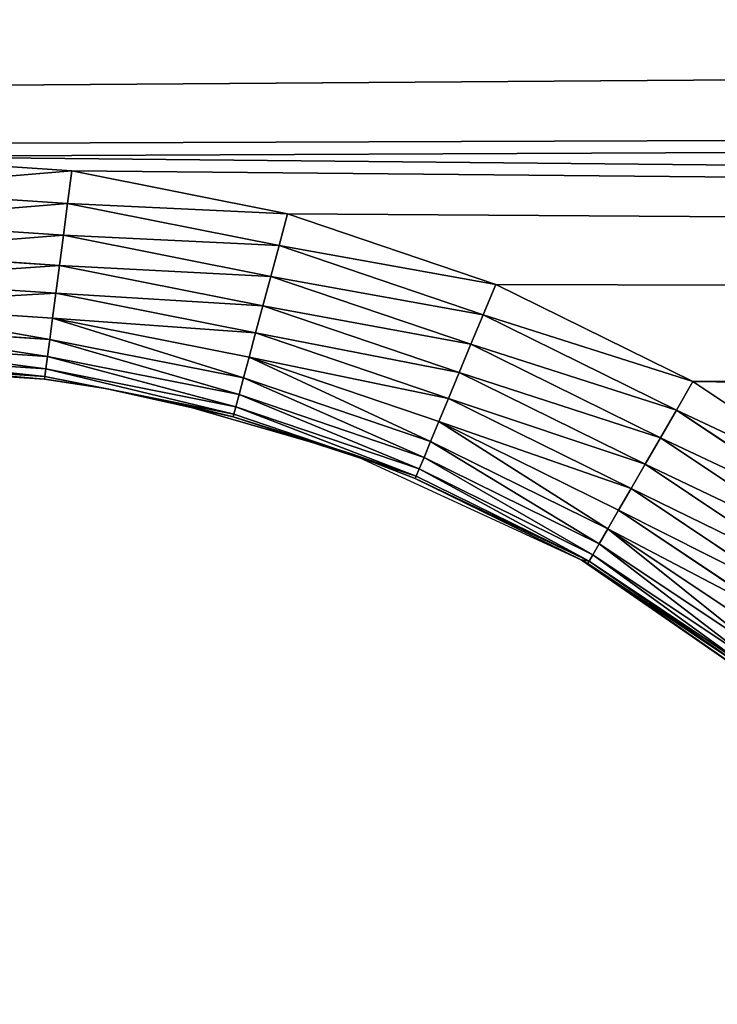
# Model space of a CAD drawing. Extents: x 0 to 605, y 0 to 400.
# Tile 670 of 1056: x 304.42 to 312.72, y 339.77 to 351.48. Entities that reach past the tile are written whole.
import ezdxf

# ---------------------------------------------------------------- set-up
doc = ezdxf.new("R2010")
doc.units = 0
doc.header["$LTSCALE"] = 25.4
doc.layers.get('0').update_dxf_attribs({"linetype": 'CONTINUOUS'})

# ---------------------------------------------------------------- blocks, each defined once
blk = doc.blocks.new('ATLANTA610_-_S_STL')
at = {"color": 0}
for p, q in [((305.308, 112.066, 50.198), (302.697, 112.066, 50.027)), ((305.308, 112.066, 50.198), (302.697, 112.066, 50.027)), ((305.257, 112.035, 50.586), (302.697, 112.035, 50.418)), ((305.257, 112.035, 50.586), (302.697, 112.035, 50.418)), ((305.207, 111.944, 50.964), (305.257, 112.035, 50.586)), ((305.207, 111.944, 50.964), (305.257, 112.035, 50.586)), ((305.257, 112.035, 50.586), (305.308, 112.066, 50.198)), ((305.257, 112.035, 50.586), (305.308, 112.066, 50.198)), ((307.773, 112.035, 51.087), (305.257, 112.035, 50.586)), ((307.773, 112.035, 51.087), (305.257, 112.035, 50.586)), ((307.874, 112.066, 50.709), (305.308, 112.066, 50.198)), ((307.874, 112.066, 50.709), (305.308, 112.066, 50.198)), ((307.674, 111.944, 51.455), (307.773, 112.035, 51.087)), ((307.674, 111.944, 51.455), (307.773, 112.035, 51.087)), ((307.773, 112.035, 51.087), (307.874, 112.066, 50.709)), ((307.773, 112.035, 51.087), (307.874, 112.066, 50.709)), ((310.201, 112.035, 51.911), (307.773, 112.035, 51.087)), ((310.201, 112.035, 51.911), (307.773, 112.035, 51.087)), ((310.351, 112.066, 51.55), (307.874, 112.066, 50.709)), ((310.351, 112.066, 51.55), (307.874, 112.066, 50.709)), ((310.055, 111.944, 52.263), (310.201, 112.035, 51.911)), ((310.055, 111.944, 52.263), (310.201, 112.035, 51.911)), ((310.201, 112.035, 51.911), (310.351, 112.066, 51.55)), ((310.201, 112.035, 51.911), (310.351, 112.066, 51.55)), ((312.502, 112.035, 53.045), (310.201, 112.035, 51.911)), ((312.502, 112.035, 53.045), (310.201, 112.035, 51.911)), ((312.697, 112.066, 52.707), (310.351, 112.066, 51.55)), ((312.697, 112.066, 52.707), (310.351, 112.066, 51.55)), ((312.311, 111.944, 53.376), (312.502, 112.035, 53.045)), ((312.311, 111.944, 53.376), (312.502, 112.035, 53.045)), ((312.502, 112.035, 53.045), (312.697, 112.066, 52.707)), ((312.502, 112.035, 53.045), (312.697, 112.066, 52.707)), ((314.635, 112.035, 54.47), (312.502, 112.035, 53.045)), ((314.635, 112.035, 54.47), (312.502, 112.035, 53.045)), ((314.873, 112.066, 54.16), (312.697, 112.066, 52.707)), ((314.873, 112.066, 54.16), (312.697, 112.066, 52.707)), ((305.207, 111.944, 50.964), (302.697, 111.944, 50.8)), ((305.207, 111.944, 50.964), (302.697, 111.944, 50.8)), ((305.16, 111.794, 51.324), (305.207, 111.944, 50.964)), ((305.16, 111.794, 51.324), (305.207, 111.944, 50.964)), ((307.674, 111.944, 51.455), (305.207, 111.944, 50.964)), ((307.674, 111.944, 51.455), (305.207, 111.944, 50.964)), ((307.58, 111.794, 51.805), (307.674, 111.944, 51.455)), ((307.58, 111.794, 51.805), (307.674, 111.944, 51.455)), ((310.055, 111.944, 52.263), (307.674, 111.944, 51.455)), ((310.055, 111.944, 52.263), (307.674, 111.944, 51.455)), ((309.917, 111.794, 52.598), (310.055, 111.944, 52.263)), ((309.917, 111.794, 52.598), (310.055, 111.944, 52.263)), ((312.311, 111.944, 53.376), (310.055, 111.944, 52.263)), ((312.311, 111.944, 53.376), (310.055, 111.944, 52.263)), ((312.13, 111.794, 53.69), (312.311, 111.944, 53.376)), ((312.13, 111.794, 53.69), (312.311, 111.944, 53.376)), ((314.402, 111.944, 54.773), (312.311, 111.944, 53.376)), ((314.402, 111.944, 54.773), (312.311, 111.944, 53.376)), ((305.16, 111.794, 51.324), (302.697, 111.794, 51.162)), ((305.16, 111.794, 51.324), (302.697, 111.794, 51.162)), ((305.116, 111.589, 51.655), (305.16, 111.794, 51.324)), ((305.116, 111.589, 51.655), (305.16, 111.794, 51.324)), ((307.58, 111.794, 51.805), (305.16, 111.794, 51.324)), ((307.58, 111.794, 51.805), (305.16, 111.794, 51.324)), ((307.493, 111.589, 52.128), (307.58, 111.794, 51.805)), ((307.493, 111.589, 52.128), (307.58, 111.794, 51.805)), ((309.917, 111.794, 52.598), (307.58, 111.794, 51.805)), ((309.917, 111.794, 52.598), (307.58, 111.794, 51.805)), ((309.789, 111.589, 52.907), (309.917, 111.794, 52.598)), ((309.789, 111.589, 52.907), (309.917, 111.794, 52.598)), ((312.13, 111.794, 53.69), (309.917, 111.794, 52.598)), ((312.13, 111.794, 53.69), (309.917, 111.794, 52.598)), ((311.963, 111.589, 53.979), (312.13, 111.794, 53.69)), ((311.963, 111.589, 53.979), (312.13, 111.794, 53.69)), ((314.182, 111.794, 55.061), (312.13, 111.794, 53.69)), ((314.182, 111.794, 55.061), (312.13, 111.794, 53.69)), ((305.116, 111.589, 51.655), (302.697, 111.589, 51.497)), ((305.116, 111.589, 51.655), (302.697, 111.589, 51.497)), ((305.077, 111.334, 51.951), (305.116, 111.589, 51.655)), ((305.077, 111.334, 51.951), (305.116, 111.589, 51.655)), ((307.493, 111.589, 52.128), (305.116, 111.589, 51.655)), ((307.493, 111.589, 52.128), (305.116, 111.589, 51.655)), ((307.416, 111.334, 52.416), (307.493, 111.589, 52.128)), ((307.416, 111.334, 52.416), (307.493, 111.589, 52.128)), ((309.789, 111.589, 52.907), (307.493, 111.589, 52.128)), ((309.789, 111.589, 52.907), (307.493, 111.589, 52.128)), ((309.675, 111.334, 53.183), (309.789, 111.589, 52.907)), ((309.675, 111.334, 53.183), (309.789, 111.589, 52.907)), ((311.963, 111.589, 53.979), (309.789, 111.589, 52.907)), ((311.963, 111.589, 53.979), (309.789, 111.589, 52.907)), ((311.814, 111.334, 54.238), (311.963, 111.589, 53.979)), ((311.814, 111.334, 54.238), (311.963, 111.589, 53.979)), ((313.978, 111.589, 55.326), (311.963, 111.589, 53.979)), ((313.978, 111.589, 55.326), (311.963, 111.589, 53.979)), ((305.077, 111.334, 51.951), (302.697, 111.334, 51.795)), ((305.077, 111.334, 51.951), (302.697, 111.334, 51.795)), ((305.044, 111.036, 52.204), (305.077, 111.334, 51.951)), ((305.044, 111.036, 52.204), (305.077, 111.334, 51.951)), ((307.416, 111.334, 52.416), (305.077, 111.334, 51.951)), ((307.416, 111.334, 52.416), (305.077, 111.334, 51.951)), ((307.35, 111.036, 52.662), (307.416, 111.334, 52.416)), ((307.35, 111.036, 52.662), (307.416, 111.334, 52.416)), ((309.675, 111.334, 53.183), (307.416, 111.334, 52.416)), ((309.675, 111.334, 53.183), (307.416, 111.334, 52.416)), ((309.577, 111.036, 53.418), (309.675, 111.334, 53.183)), ((309.577, 111.036, 53.418), (309.675, 111.334, 53.183)), ((311.814, 111.334, 54.238), (309.675, 111.334, 53.183)), ((311.814, 111.334, 54.238), (309.675, 111.334, 53.183)), ((311.686, 111.036, 54.458), (311.814, 111.334, 54.238)), ((311.686, 111.036, 54.458), (311.814, 111.334, 54.238)), ((313.797, 111.334, 55.563), (311.814, 111.334, 54.238)), ((313.797, 111.334, 55.563), (311.814, 111.334, 54.238)), ((305.044, 111.036, 52.204), (302.697, 111.036, 52.05)), ((305.044, 111.036, 52.204), (302.697, 111.036, 52.05)), ((305.017, 110.701, 52.407), (305.044, 111.036, 52.204)), ((305.017, 110.701, 52.407), (305.044, 111.036, 52.204)), ((307.35, 111.036, 52.662), (305.044, 111.036, 52.204)), ((307.35, 111.036, 52.662), (305.044, 111.036, 52.204)), ((307.297, 110.701, 52.86), (307.35, 111.036, 52.662)), ((307.297, 110.701, 52.86), (307.35, 111.036, 52.662)), ((309.577, 111.036, 53.418), (307.35, 111.036, 52.662)), ((309.577, 111.036, 53.418), (307.35, 111.036, 52.662)), ((309.499, 110.701, 53.608), (309.577, 111.036, 53.418)), ((309.499, 110.701, 53.608), (309.577, 111.036, 53.418)), ((311.686, 111.036, 54.458), (309.577, 111.036, 53.418)), ((311.686, 111.036, 54.458), (309.577, 111.036, 53.418)), ((311.584, 110.701, 54.636), (311.686, 111.036, 54.458)), ((311.584, 110.701, 54.636), (311.686, 111.036, 54.458)), ((313.641, 111.036, 55.765), (311.686, 111.036, 54.458)), ((313.641, 111.036, 55.765), (311.686, 111.036, 54.458)), ((305.017, 110.701, 52.407), (302.697, 110.701, 52.255)), ((305.017, 110.701, 52.407), (302.697, 110.701, 52.255)), ((304.998, 110.339, 52.556), (305.017, 110.701, 52.407)), ((304.998, 110.339, 52.556), (305.017, 110.701, 52.407)), ((307.297, 110.701, 52.86), (305.017, 110.701, 52.407)), ((307.297, 110.701, 52.86), (305.017, 110.701, 52.407)), ((307.258, 110.339, 53.005), (307.297, 110.701, 52.86)), ((307.258, 110.339, 53.005), (307.297, 110.701, 52.86)), ((309.499, 110.701, 53.608), (307.297, 110.701, 52.86)), ((309.499, 110.701, 53.608), (307.297, 110.701, 52.86)), ((309.441, 110.339, 53.746), (309.499, 110.701, 53.608)), ((309.441, 110.339, 53.746), (309.499, 110.701, 53.608)), ((311.584, 110.701, 54.636), (309.499, 110.701, 53.608)), ((311.584, 110.701, 54.636), (309.499, 110.701, 53.608)), ((311.509, 110.339, 54.766), (311.584, 110.701, 54.636)), ((311.509, 110.339, 54.766), (311.584, 110.701, 54.636)), ((313.517, 110.701, 55.927), (311.584, 110.701, 54.636)), ((313.517, 110.701, 55.927), (311.584, 110.701, 54.636)), ((304.998, 110.339, 52.556), (302.697, 110.339, 52.405)), ((304.998, 110.339, 52.556), (302.697, 110.339, 52.405)), ((304.986, 109.957, 52.646), (304.998, 110.339, 52.556)), ((304.986, 109.957, 52.646), (304.998, 110.339, 52.556)), ((307.258, 110.339, 53.005), (304.998, 110.339, 52.556)), ((307.258, 110.339, 53.005), (304.998, 110.339, 52.556)), ((307.235, 109.957, 53.094), (307.258, 110.339, 53.005)), ((307.235, 109.957, 53.094), (307.258, 110.339, 53.005)), ((309.441, 110.339, 53.746), (307.258, 110.339, 53.005)), ((309.441, 110.339, 53.746), (307.258, 110.339, 53.005)), ((309.406, 109.957, 53.831), (309.441, 110.339, 53.746)), ((309.406, 109.957, 53.831), (309.441, 110.339, 53.746)), ((311.509, 110.339, 54.766), (309.441, 110.339, 53.746)), ((311.509, 110.339, 54.766), (309.441, 110.339, 53.746)), ((311.463, 109.957, 54.845), (311.509, 110.339, 54.766)), ((311.463, 109.957, 54.845), (311.509, 110.339, 54.766)), ((313.425, 110.339, 56.047), (311.509, 110.339, 54.766)), ((313.425, 110.339, 56.047), (311.509, 110.339, 54.766)), ((304.986, 109.957, 52.646), (302.697, 109.957, 52.496)), ((304.986, 109.957, 52.646), (302.697, 109.957, 52.496)), ((304.982, 109.566, 52.677), (304.986, 109.957, 52.646)), ((304.982, 109.566, 52.677), (304.986, 109.957, 52.646)), ((305.706, 109.566, 52.788), (304.986, 109.957, 52.646)), ((305.706, 109.566, 52.788), (304.986, 109.957, 52.646)), ((307.235, 109.957, 53.094), (304.986, 109.957, 52.646)), ((307.235, 109.957, 53.094), (304.986, 109.957, 52.646)), ((305.706, 109.566, 52.788), (307.235, 109.957, 53.094)), ((305.706, 109.566, 52.788), (307.235, 109.957, 53.094)), ((307.227, 109.566, 53.124), (307.235, 109.957, 53.094)), ((307.227, 109.566, 53.124), (307.235, 109.957, 53.094)), ((307.227, 109.566, 53.124), (309.406, 109.957, 53.831)), ((307.227, 109.566, 53.124), (309.406, 109.957, 53.831)), ((309.406, 109.957, 53.831), (307.235, 109.957, 53.094)), ((309.406, 109.957, 53.831), (307.235, 109.957, 53.094)), ((308.625, 109.566, 53.562), (309.406, 109.957, 53.831)), ((308.625, 109.566, 53.562), (309.406, 109.957, 53.831)), ((309.394, 109.566, 53.859), (309.406, 109.957, 53.831)), ((309.394, 109.566, 53.859), (309.406, 109.957, 53.831)), ((309.394, 109.566, 53.859), (311.463, 109.957, 54.845)), ((309.394, 109.566, 53.859), (311.463, 109.957, 54.845)), ((311.463, 109.957, 54.845), (309.406, 109.957, 53.831)), ((311.463, 109.957, 54.845), (309.406, 109.957, 53.831)), ((311.368, 109.566, 54.826), (311.463, 109.957, 54.845)), ((311.368, 109.566, 54.826), (311.463, 109.957, 54.845)), ((311.447, 109.566, 54.872), (311.463, 109.957, 54.845)), ((311.447, 109.566, 54.872), (311.463, 109.957, 54.845)), ((313.37, 109.957, 56.119), (311.463, 109.957, 54.845)), ((313.37, 109.957, 56.119), (311.463, 109.957, 54.845)), ((304.982, 109.566, 52.677), (302.697, 109.566, 52.527)), ((304.982, 109.566, 52.677), (302.697, 109.566, 52.527)), ((304.982, 109.566, 52.677), (303.243, 102.556, 52.536)), ((304.982, 109.566, 52.677), (303.243, 102.556, 52.536)), ((305.706, 109.566, 52.788), (304.982, 109.566, 52.677)), ((304.982, 109.566, 52.677), (304.989, 102.562, 52.678)), ((304.982, 109.566, 52.677), (304.989, 102.562, 52.678)), ((305.706, 109.566, 52.788), (304.982, 109.566, 52.677)), ((307.227, 109.566, 53.124), (305.706, 102.565, 52.788)), ((307.227, 109.566, 53.124), (305.706, 102.565, 52.788)), ((307.227, 109.566, 53.124), (305.706, 109.566, 52.788)), ((305.706, 109.566, 52.788), (305.706, 102.565, 52.788)), ((305.706, 109.566, 52.788), (305.706, 102.565, 52.788)), ((307.227, 109.566, 53.124), (305.706, 109.566, 52.788)), ((308.625, 109.566, 53.562), (306.483, 102.566, 52.942)), ((308.625, 109.566, 53.562), (306.483, 102.566, 52.942)), ((307.227, 109.566, 53.124), (306.483, 102.566, 52.942)), ((307.227, 109.566, 53.124), (306.483, 102.566, 52.942)), ((308.625, 109.566, 53.562), (307.227, 109.566, 53.124)), ((308.625, 109.566, 53.562), (307.227, 109.566, 53.124)), ((309.394, 109.566, 53.859), (308.625, 102.566, 53.562)), ((309.394, 109.566, 53.859), (308.625, 102.566, 53.562)), ((309.394, 109.566, 53.859), (308.625, 109.566, 53.562)), ((308.625, 109.566, 53.562), (308.625, 102.566, 53.562)), ((308.625, 109.566, 53.562), (308.625, 102.566, 53.562)), ((309.394, 109.566, 53.859), (308.625, 109.566, 53.562)), ((311.368, 109.566, 54.826), (309.394, 109.566, 53.859)), ((309.394, 109.566, 53.859), (311.368, 102.566, 54.826)), ((309.394, 109.566, 53.859), (311.368, 102.566, 54.826)), ((311.368, 109.566, 54.826), (309.394, 109.566, 53.859)), ((311.447, 109.566, 54.872), (311.368, 102.566, 54.826)), ((311.447, 109.566, 54.872), (311.368, 109.566, 54.826)), ((311.368, 109.566, 54.826), (311.368, 102.566, 54.826)), ((311.447, 109.566, 54.872), (311.368, 102.566, 54.826)), ((311.368, 109.566, 54.826), (311.368, 102.566, 54.826)), ((311.447, 109.566, 54.872), (311.368, 109.566, 54.826)), ((313.351, 109.566, 56.144), (311.447, 109.566, 54.872)), ((311.447, 109.566, 54.872), (313.852, 102.566, 56.543)), ((311.447, 109.566, 54.872), (313.852, 102.566, 56.543)), ((313.351, 109.566, 56.144), (311.447, 109.566, 54.872)), ((303.243, 102.556, 52.536), (304.989, 102.562, 52.678)), ((304.989, 102.562, 52.678), (305.706, 102.565, 52.788)), ((305.706, 102.565, 52.788), (306.483, 102.566, 52.942)), ((306.483, 102.566, 52.942), (308.625, 102.566, 53.562)), ((308.625, 102.566, 53.562), (311.368, 102.566, 54.826)), ((311.368, 102.566, 54.826), (313.852, 102.566, 56.543))]:
    blk.add_line(p, q, dxfattribs=at)
mesh = blk.add_polyface(dxfattribs=at)
corners = [(280.46, 112.066, 11.246), (329.514, 112.066, 11.286), (302.697, 112.066, 11.175), (275.66, 112.066, 11.288), (334.796, 112.066, 11.347), (254.61, 112.066, 11.645), (349.848, 112.066, 11.622), (355.168, 112.066, 11.761), (238.129, 112.066, 12.172), (368.114, 112.066, 12.206), (233.972, 112.066, 12.346), (373.232, 112.066, 12.427), (222.946, 112.066, 12.898), (384.255, 112.066, 13.003), (216.111, 112.066, 13.317), (388.814, 112.066, 13.287), (397.971, 112.066, 13.952), (209.519, 112.066, 13.788), (202.52, 112.066, 14.371), (402.498, 112.066, 14.338), (410.143, 112.066, 15.082), (197.526, 112.066, 14.847), (189.202, 112.066, 15.765), (415.431, 112.066, 15.673), (421.128, 112.066, 16.393), (186.528, 112.066, 16.096), (176.347, 112.066, 17.547), (427.76, 112.066, 17.346), (431.239, 112.066, 17.9), (166.414, 112.066, 19.281), (438.302, 112.066, 19.151), (445.853, 112.066, 20.692), (164.464, 112.066, 19.662), (157.016, 112.066, 21.256), (449.76, 112.066, 21.575), (154.97, 112.066, 21.731), (458.003, 112.066, 23.646), (152.365, 112.066, 22.362), (144.782, 112.066, 24.364), (460.897, 112.066, 24.444), (139.065, 112.066, 26.048), (467.165, 112.066, 26.306), (134.902, 112.066, 27.373), (471.64, 112.066, 27.754), (130.729, 112.066, 28.791), (475.948, 112.066, 29.245), (125.377, 112.066, 30.747), (481.414, 112.066, 31.285), (122.726, 112.066, 31.777), (488.421, 112.066, 34.155), (116.358, 112.066, 34.423), (490.867, 112.066, 35.23), (115.061, 112.066, 34.992), (107.705, 112.066, 38.443), (496.238, 112.066, 37.732), (499.975, 112.066, 39.595), (107.64, 112.066, 38.476), (100.421, 112.066, 42.251), (503.669, 112.066, 41.539), (508.262, 112.066, 44.107), (99.348, 112.066, 42.847), (93.401, 112.066, 46.322), (514.277, 112.066, 47.737), (91.275, 112.066, 47.639), (86.603, 112.066, 50.676), (516.389, 112.066, 49.088), (302.697, 112.066, 50.027), (300.087, 112.066, 50.198), (297.521, 112.066, 50.709), (83.488, 112.066, 52.816), (295.044, 112.066, 51.55), (292.697, 112.066, 52.707), (290.522, 112.066, 54.16), (80.056, 112.066, 55.286), (288.555, 112.066, 55.885), (76.004, 112.066, 58.365), (286.83, 112.066, 57.852), (285.377, 112.066, 60.027), (73.778, 112.066, 60.136), (284.22, 112.066, 62.374), (68.854, 112.066, 64.268), (283.379, 112.066, 64.851), (67.785, 112.066, 65.207), (282.869, 112.066, 67.417), (62.056, 112.066, 70.514), (282.697, 112.066, 70.027), (282.869, 112.066, 72.638), (56.715, 112.066, 75.932), (283.379, 112.066, 75.204), (284.22, 112.066, 77.681), (55.663, 112.066, 77.058), (51.659, 112.066, 81.55), (285.377, 112.066, 80.027), (286.83, 112.066, 82.202), (49.698, 112.066, 83.878), (288.555, 112.066, 84.169), (46.903, 112.066, 87.359), (290.522, 112.066, 85.894), (292.697, 112.066, 87.348), (295.044, 112.066, 88.505), (44.628, 112.066, 90.347), (297.521, 112.066, 89.346), (300.087, 112.066, 89.856), (302.697, 112.066, 90.027), (560.686, 112.066, 90.24), (562.187, 112.066, 92.291), (42.439, 112.066, 93.369), (565.036, 112.066, 96.387), (39.939, 112.066, 97.014), (566.767, 112.066, 99.02), (38.277, 112.066, 99.568), (570.085, 112.066, 104.417), (35.31, 112.066, 104.417), (521.06, 112.066, 52.225), (305.308, 112.066, 50.198), (307.874, 112.066, 50.709), (310.351, 112.066, 51.55), (312.697, 112.066, 52.707), (524.37, 112.066, 54.576), (314.873, 112.066, 54.16), (316.84, 112.066, 55.885), (527.61, 112.066, 56.99), (318.565, 112.066, 57.852), (531.698, 112.066, 60.202), (320.018, 112.066, 60.027), (321.175, 112.066, 62.374), (536.942, 112.066, 64.618), (322.016, 112.066, 64.851), (538.753, 112.066, 66.227), (322.526, 112.066, 67.417), (542.792, 112.066, 69.986), (322.697, 112.066, 70.027), (545.592, 112.066, 72.741), (322.526, 112.066, 72.638), (322.016, 112.066, 75.204), (548.328, 112.066, 75.559), (321.175, 112.066, 77.681), (551.468, 112.066, 78.966), (320.018, 112.066, 80.027), (556, 112.066, 84.246), (318.565, 112.066, 82.202), (316.84, 112.066, 84.169), (314.873, 112.066, 85.894), (557.084, 112.066, 85.58), (312.697, 112.066, 87.348), (310.351, 112.066, 88.505), (307.874, 112.066, 89.346), (305.308, 112.066, 89.856)]
mesh.append_faces([[corners[k] for k in face] for face in [(0, 1, 2), (111, 110, 112)]], dxfattribs={"vtx0": -1, "color": 0})
mesh.append_faces([[corners[k] for k in face] for face in [(1, 3, 4), (4, 5, 6), (6, 5, 7), (7, 8, 9), (9, 10, 11), (11, 12, 13), (13, 14, 15), (15, 14, 16), (16, 18, 19), (19, 18, 20), (20, 22, 23), (23, 22, 24), (24, 26, 27), (27, 26, 28), (28, 29, 30), (30, 29, 31), (31, 33, 34), (34, 35, 36), (36, 38, 39), (39, 40, 41), (41, 42, 43), (43, 44, 45), (45, 46, 47), (47, 48, 49), (49, 50, 51), (51, 53, 54), (54, 53, 55), (55, 57, 58), (58, 57, 59), (59, 61, 62), (62, 64, 65), (66, 64, 67), (67, 64, 68), (68, 69, 70), (70, 69, 71), (71, 69, 72), (72, 73, 74), (74, 75, 76), (76, 75, 77), (77, 78, 79), (79, 80, 81), (81, 82, 83), (83, 84, 85), (85, 84, 86), (86, 87, 88), (88, 87, 89), (89, 91, 92), (92, 91, 93), (93, 94, 95), (95, 96, 97), (97, 96, 98), (98, 96, 99), (99, 100, 101), (101, 100, 102), (102, 100, 103), (104, 100, 105), (105, 106, 107), (107, 108, 109), (109, 110, 111), (113, 117, 118), (118, 120, 121), (121, 122, 123), (123, 125, 126), (126, 127, 128), (128, 129, 130), (130, 131, 132), (132, 134, 135), (135, 136, 137), (137, 138, 139), (139, 142, 143), (143, 142, 104)]], dxfattribs={"vtx0": -1, "vtx1": -1, "color": 0})
mesh.append_faces([[corners[k] for k in face] for face in [(65, 64, 66), (103, 100, 104)]], dxfattribs={"vtx0": -1, "vtx1": -1, "vtx2": -1, "color": 0})
mesh.append_faces([[corners[k] for k in face] for face in [(1, 0, 3), (4, 3, 5), (7, 5, 8), (9, 8, 10), (11, 10, 12), (13, 12, 14), (16, 14, 17), (16, 17, 18), (20, 18, 21), (20, 21, 22), (24, 22, 25), (24, 25, 26), (28, 26, 29), (31, 29, 32), (31, 32, 33), (34, 33, 35), (36, 35, 37), (36, 37, 38), (39, 38, 40), (41, 40, 42), (43, 42, 44), (45, 44, 46), (47, 46, 48), (49, 48, 50), (51, 50, 52), (51, 52, 53), (55, 53, 56), (55, 56, 57), (59, 57, 60), (59, 60, 61), (62, 61, 63), (62, 63, 64), (68, 64, 69), (72, 69, 73), (74, 73, 75), (77, 75, 78), (79, 78, 80), (81, 80, 82), (83, 82, 84), (86, 84, 87), (89, 87, 90), (89, 90, 91), (93, 91, 94), (95, 94, 96), (99, 96, 100), (105, 100, 106), (107, 106, 108), (109, 108, 110), (66, 113, 65), (113, 66, 114), (113, 114, 115), (113, 115, 116), (113, 116, 117), (118, 117, 119), (118, 119, 120), (121, 120, 122), (123, 122, 124), (123, 124, 125), (126, 125, 127), (128, 127, 129), (130, 129, 131), (132, 131, 133), (132, 133, 134), (135, 134, 136), (137, 136, 138), (139, 138, 140), (139, 140, 141), (139, 141, 142), (104, 142, 144), (104, 144, 145), (104, 145, 146), (104, 146, 147), (104, 147, 103)]], dxfattribs={"vtx0": -1, "vtx2": -1, "color": 0})
mesh = blk.add_polyface(dxfattribs=at)
corners = [(302.697, 112.035, 50.418), (305.308, 112.066, 50.198), (302.697, 112.066, 50.027), (305.257, 112.035, 50.586)]
mesh.append_faces([[corners[k] for k in face] for face in [(0, 1, 2), (1, 0, 3)]], dxfattribs={"vtx0": -1, "color": 0})
mesh = blk.add_polyface(dxfattribs=at)
corners = [(302.697, 111.944, 50.8), (305.257, 112.035, 50.586), (302.697, 112.035, 50.418), (305.207, 111.944, 50.964)]
mesh.append_faces([[corners[k] for k in face] for face in [(0, 1, 2), (1, 0, 3)]], dxfattribs={"vtx0": -1, "color": 0})
mesh = blk.add_polyface(dxfattribs=at)
corners = [(305.207, 111.944, 50.964), (307.773, 112.035, 51.087), (305.257, 112.035, 50.586), (307.674, 111.944, 51.455)]
mesh.append_faces([[corners[k] for k in face] for face in [(0, 1, 2), (1, 0, 3)]], dxfattribs={"vtx0": -1, "color": 0})
mesh = blk.add_polyface(dxfattribs=at)
corners = [(305.257, 112.035, 50.586), (307.874, 112.066, 50.709), (305.308, 112.066, 50.198), (307.773, 112.035, 51.087)]
mesh.append_faces([[corners[k] for k in face] for face in [(0, 1, 2), (1, 0, 3)]], dxfattribs={"vtx0": -1, "color": 0})
mesh = blk.add_polyface(dxfattribs=at)
corners = [(307.674, 111.944, 51.455), (310.201, 112.035, 51.911), (307.773, 112.035, 51.087), (310.055, 111.944, 52.263)]
mesh.append_faces([[corners[k] for k in face] for face in [(0, 1, 2), (1, 0, 3)]], dxfattribs={"vtx0": -1, "color": 0})
mesh = blk.add_polyface(dxfattribs=at)
corners = [(307.773, 112.035, 51.087), (310.351, 112.066, 51.55), (307.874, 112.066, 50.709), (310.201, 112.035, 51.911)]
mesh.append_faces([[corners[k] for k in face] for face in [(0, 1, 2), (1, 0, 3)]], dxfattribs={"vtx0": -1, "color": 0})
mesh = blk.add_polyface(dxfattribs=at)
corners = [(310.055, 111.944, 52.263), (312.502, 112.035, 53.045), (310.201, 112.035, 51.911), (312.311, 111.944, 53.376)]
mesh.append_faces([[corners[k] for k in face] for face in [(0, 1, 2), (1, 0, 3)]], dxfattribs={"vtx0": -1, "color": 0})
mesh = blk.add_polyface(dxfattribs=at)
corners = [(310.201, 112.035, 51.911), (312.697, 112.066, 52.707), (310.351, 112.066, 51.55), (312.502, 112.035, 53.045)]
mesh.append_faces([[corners[k] for k in face] for face in [(0, 1, 2), (1, 0, 3)]], dxfattribs={"vtx0": -1, "color": 0})
mesh = blk.add_polyface(dxfattribs=at)
corners = [(312.311, 111.944, 53.376), (314.635, 112.035, 54.47), (312.502, 112.035, 53.045), (314.402, 111.944, 54.773)]
mesh.append_faces([[corners[k] for k in face] for face in [(0, 1, 2), (1, 0, 3)]], dxfattribs={"vtx0": -1, "color": 0})
mesh = blk.add_polyface(dxfattribs=at)
corners = [(312.502, 112.035, 53.045), (314.873, 112.066, 54.16), (312.697, 112.066, 52.707), (314.635, 112.035, 54.47)]
mesh.append_faces([[corners[k] for k in face] for face in [(0, 1, 2), (1, 0, 3)]], dxfattribs={"vtx0": -1, "color": 0})
mesh = blk.add_polyface(dxfattribs=at)
corners = [(302.697, 111.794, 51.162), (305.207, 111.944, 50.964), (302.697, 111.944, 50.8), (305.16, 111.794, 51.324)]
mesh.append_faces([[corners[k] for k in face] for face in [(0, 1, 2), (1, 0, 3)]], dxfattribs={"vtx0": -1, "color": 0})
mesh = blk.add_polyface(dxfattribs=at)
corners = [(305.16, 111.794, 51.324), (307.674, 111.944, 51.455), (305.207, 111.944, 50.964), (307.58, 111.794, 51.805)]
mesh.append_faces([[corners[k] for k in face] for face in [(0, 1, 2), (1, 0, 3)]], dxfattribs={"vtx0": -1, "color": 0})
mesh = blk.add_polyface(dxfattribs=at)
corners = [(307.58, 111.794, 51.805), (310.055, 111.944, 52.263), (307.674, 111.944, 51.455), (309.917, 111.794, 52.598)]
mesh.append_faces([[corners[k] for k in face] for face in [(0, 1, 2), (1, 0, 3)]], dxfattribs={"vtx0": -1, "color": 0})
mesh = blk.add_polyface(dxfattribs=at)
corners = [(309.917, 111.794, 52.598), (312.311, 111.944, 53.376), (310.055, 111.944, 52.263), (312.13, 111.794, 53.69)]
mesh.append_faces([[corners[k] for k in face] for face in [(0, 1, 2), (1, 0, 3)]], dxfattribs={"vtx0": -1, "color": 0})
mesh = blk.add_polyface(dxfattribs=at)
corners = [(312.13, 111.794, 53.69), (314.402, 111.944, 54.773), (312.311, 111.944, 53.376), (314.182, 111.794, 55.061)]
mesh.append_faces([[corners[k] for k in face] for face in [(0, 1, 2), (1, 0, 3)]], dxfattribs={"vtx0": -1, "color": 0})
mesh = blk.add_polyface(dxfattribs=at)
corners = [(302.697, 111.589, 51.497), (305.16, 111.794, 51.324), (302.697, 111.794, 51.162), (305.116, 111.589, 51.655)]
mesh.append_faces([[corners[k] for k in face] for face in [(0, 1, 2), (1, 0, 3)]], dxfattribs={"vtx0": -1, "color": 0})
mesh = blk.add_polyface(dxfattribs=at)
corners = [(305.116, 111.589, 51.655), (307.58, 111.794, 51.805), (305.16, 111.794, 51.324), (307.493, 111.589, 52.128)]
mesh.append_faces([[corners[k] for k in face] for face in [(0, 1, 2), (1, 0, 3)]], dxfattribs={"vtx0": -1, "color": 0})
mesh = blk.add_polyface(dxfattribs=at)
corners = [(307.493, 111.589, 52.128), (309.917, 111.794, 52.598), (307.58, 111.794, 51.805), (309.789, 111.589, 52.907)]
mesh.append_faces([[corners[k] for k in face] for face in [(0, 1, 2), (1, 0, 3)]], dxfattribs={"vtx0": -1, "color": 0})
mesh = blk.add_polyface(dxfattribs=at)
corners = [(309.789, 111.589, 52.907), (312.13, 111.794, 53.69), (309.917, 111.794, 52.598), (311.963, 111.589, 53.979)]
mesh.append_faces([[corners[k] for k in face] for face in [(0, 1, 2), (1, 0, 3)]], dxfattribs={"vtx0": -1, "color": 0})
mesh = blk.add_polyface(dxfattribs=at)
corners = [(311.963, 111.589, 53.979), (314.182, 111.794, 55.061), (312.13, 111.794, 53.69), (313.978, 111.589, 55.326)]
mesh.append_faces([[corners[k] for k in face] for face in [(0, 1, 2), (1, 0, 3)]], dxfattribs={"vtx0": -1, "color": 0})
mesh = blk.add_polyface(dxfattribs=at)
corners = [(302.697, 111.334, 51.795), (305.116, 111.589, 51.655), (302.697, 111.589, 51.497), (305.077, 111.334, 51.951)]
mesh.append_faces([[corners[k] for k in face] for face in [(0, 1, 2), (1, 0, 3)]], dxfattribs={"vtx0": -1, "color": 0})
mesh = blk.add_polyface(dxfattribs=at)
corners = [(305.077, 111.334, 51.951), (307.493, 111.589, 52.128), (305.116, 111.589, 51.655), (307.416, 111.334, 52.416)]
mesh.append_faces([[corners[k] for k in face] for face in [(0, 1, 2), (1, 0, 3)]], dxfattribs={"vtx0": -1, "color": 0})
mesh = blk.add_polyface(dxfattribs=at)
corners = [(307.416, 111.334, 52.416), (309.789, 111.589, 52.907), (307.493, 111.589, 52.128), (309.675, 111.334, 53.183)]
mesh.append_faces([[corners[k] for k in face] for face in [(0, 1, 2), (1, 0, 3)]], dxfattribs={"vtx0": -1, "color": 0})
mesh = blk.add_polyface(dxfattribs=at)
corners = [(309.675, 111.334, 53.183), (311.963, 111.589, 53.979), (309.789, 111.589, 52.907), (311.814, 111.334, 54.238)]
mesh.append_faces([[corners[k] for k in face] for face in [(0, 1, 2), (1, 0, 3)]], dxfattribs={"vtx0": -1, "color": 0})
mesh = blk.add_polyface(dxfattribs=at)
corners = [(311.814, 111.334, 54.238), (313.978, 111.589, 55.326), (311.963, 111.589, 53.979), (313.797, 111.334, 55.563)]
mesh.append_faces([[corners[k] for k in face] for face in [(0, 1, 2), (1, 0, 3)]], dxfattribs={"vtx0": -1, "color": 0})
mesh = blk.add_polyface(dxfattribs=at)
corners = [(305.044, 111.036, 52.204), (302.697, 111.334, 51.795), (302.697, 111.036, 52.05), (305.077, 111.334, 51.951)]
mesh.append_faces([[corners[k] for k in face] for face in [(0, 1, 2), (1, 0, 3)]], dxfattribs={"vtx0": -1, "color": 0})
mesh = blk.add_polyface(dxfattribs=at)
corners = [(307.35, 111.036, 52.662), (305.077, 111.334, 51.951), (305.044, 111.036, 52.204), (307.416, 111.334, 52.416)]
mesh.append_faces([[corners[k] for k in face] for face in [(0, 1, 2), (1, 0, 3)]], dxfattribs={"vtx0": -1, "color": 0})
mesh = blk.add_polyface(dxfattribs=at)
corners = [(309.577, 111.036, 53.418), (307.416, 111.334, 52.416), (307.35, 111.036, 52.662), (309.675, 111.334, 53.183)]
mesh.append_faces([[corners[k] for k in face] for face in [(0, 1, 2), (1, 0, 3)]], dxfattribs={"vtx0": -1, "color": 0})
mesh = blk.add_polyface(dxfattribs=at)
corners = [(311.686, 111.036, 54.458), (309.675, 111.334, 53.183), (309.577, 111.036, 53.418), (311.814, 111.334, 54.238)]
mesh.append_faces([[corners[k] for k in face] for face in [(0, 1, 2), (1, 0, 3)]], dxfattribs={"vtx0": -1, "color": 0})
mesh = blk.add_polyface(dxfattribs=at)
corners = [(311.686, 111.036, 54.458), (313.797, 111.334, 55.563), (311.814, 111.334, 54.238), (313.641, 111.036, 55.765)]
mesh.append_faces([[corners[k] for k in face] for face in [(0, 1, 2), (1, 0, 3)]], dxfattribs={"vtx0": -1, "color": 0})
mesh = blk.add_polyface(dxfattribs=at)
corners = [(305.017, 110.701, 52.407), (302.697, 111.036, 52.05), (302.697, 110.701, 52.255), (305.044, 111.036, 52.204)]
mesh.append_faces([[corners[k] for k in face] for face in [(0, 1, 2), (1, 0, 3)]], dxfattribs={"vtx0": -1, "color": 0})
mesh = blk.add_polyface(dxfattribs=at)
corners = [(307.297, 110.701, 52.86), (305.044, 111.036, 52.204), (305.017, 110.701, 52.407), (307.35, 111.036, 52.662)]
mesh.append_faces([[corners[k] for k in face] for face in [(0, 1, 2), (1, 0, 3)]], dxfattribs={"vtx0": -1, "color": 0})
mesh = blk.add_polyface(dxfattribs=at)
corners = [(309.499, 110.701, 53.608), (307.35, 111.036, 52.662), (307.297, 110.701, 52.86), (309.577, 111.036, 53.418)]
mesh.append_faces([[corners[k] for k in face] for face in [(0, 1, 2), (1, 0, 3)]], dxfattribs={"vtx0": -1, "color": 0})
mesh = blk.add_polyface(dxfattribs=at)
corners = [(311.584, 110.701, 54.636), (309.577, 111.036, 53.418), (309.499, 110.701, 53.608), (311.686, 111.036, 54.458)]
mesh.append_faces([[corners[k] for k in face] for face in [(0, 1, 2), (1, 0, 3)]], dxfattribs={"vtx0": -1, "color": 0})
mesh = blk.add_polyface(dxfattribs=at)
corners = [(313.517, 110.701, 55.927), (311.686, 111.036, 54.458), (311.584, 110.701, 54.636), (313.641, 111.036, 55.765)]
mesh.append_faces([[corners[k] for k in face] for face in [(0, 1, 2), (1, 0, 3)]], dxfattribs={"vtx0": -1, "color": 0})
mesh = blk.add_polyface(dxfattribs=at)
corners = [(304.998, 110.339, 52.556), (302.697, 110.701, 52.255), (302.697, 110.339, 52.405), (305.017, 110.701, 52.407)]
mesh.append_faces([[corners[k] for k in face] for face in [(0, 1, 2), (1, 0, 3)]], dxfattribs={"vtx0": -1, "color": 0})
mesh = blk.add_polyface(dxfattribs=at)
corners = [(307.258, 110.339, 53.005), (305.017, 110.701, 52.407), (304.998, 110.339, 52.556), (307.297, 110.701, 52.86)]
mesh.append_faces([[corners[k] for k in face] for face in [(0, 1, 2), (1, 0, 3)]], dxfattribs={"vtx0": -1, "color": 0})
mesh = blk.add_polyface(dxfattribs=at)
corners = [(309.441, 110.339, 53.746), (307.297, 110.701, 52.86), (307.258, 110.339, 53.005), (309.499, 110.701, 53.608)]
mesh.append_faces([[corners[k] for k in face] for face in [(0, 1, 2), (1, 0, 3)]], dxfattribs={"vtx0": -1, "color": 0})
mesh = blk.add_polyface(dxfattribs=at)
corners = [(311.509, 110.339, 54.766), (309.499, 110.701, 53.608), (309.441, 110.339, 53.746), (311.584, 110.701, 54.636)]
mesh.append_faces([[corners[k] for k in face] for face in [(0, 1, 2), (1, 0, 3)]], dxfattribs={"vtx0": -1, "color": 0})
mesh = blk.add_polyface(dxfattribs=at)
corners = [(313.425, 110.339, 56.047), (311.584, 110.701, 54.636), (311.509, 110.339, 54.766), (313.517, 110.701, 55.927)]
mesh.append_faces([[corners[k] for k in face] for face in [(0, 1, 2), (1, 0, 3)]], dxfattribs={"vtx0": -1, "color": 0})
mesh = blk.add_polyface(dxfattribs=at)
corners = [(304.986, 109.957, 52.646), (302.697, 110.339, 52.405), (302.697, 109.957, 52.496), (304.998, 110.339, 52.556)]
mesh.append_faces([[corners[k] for k in face] for face in [(0, 1, 2), (1, 0, 3)]], dxfattribs={"vtx0": -1, "color": 0})
mesh = blk.add_polyface(dxfattribs=at)
corners = [(307.235, 109.957, 53.094), (304.998, 110.339, 52.556), (304.986, 109.957, 52.646), (307.258, 110.339, 53.005)]
mesh.append_faces([[corners[k] for k in face] for face in [(0, 1, 2), (1, 0, 3)]], dxfattribs={"vtx0": -1, "color": 0})
mesh = blk.add_polyface(dxfattribs=at)
corners = [(309.406, 109.957, 53.831), (307.258, 110.339, 53.005), (307.235, 109.957, 53.094), (309.441, 110.339, 53.746)]
mesh.append_faces([[corners[k] for k in face] for face in [(0, 1, 2), (1, 0, 3)]], dxfattribs={"vtx0": -1, "color": 0})
mesh = blk.add_polyface(dxfattribs=at)
corners = [(311.463, 109.957, 54.845), (309.441, 110.339, 53.746), (309.406, 109.957, 53.831), (311.509, 110.339, 54.766)]
mesh.append_faces([[corners[k] for k in face] for face in [(0, 1, 2), (1, 0, 3)]], dxfattribs={"vtx0": -1, "color": 0})
mesh = blk.add_polyface(dxfattribs=at)
corners = [(313.37, 109.957, 56.119), (311.509, 110.339, 54.766), (311.463, 109.957, 54.845), (313.425, 110.339, 56.047)]
mesh.append_faces([[corners[k] for k in face] for face in [(0, 1, 2), (1, 0, 3)]], dxfattribs={"vtx0": -1, "color": 0})
mesh = blk.add_polyface(dxfattribs=at)
corners = [(304.982, 109.566, 52.677), (302.697, 109.957, 52.496), (302.697, 109.566, 52.527), (304.986, 109.957, 52.646)]
mesh.append_faces([[corners[k] for k in face] for face in [(0, 1, 2), (1, 0, 3)]], dxfattribs={"vtx0": -1, "color": 0})
mesh = blk.add_polyface(dxfattribs=at)
corners = [(305.706, 109.566, 52.788), (304.986, 109.957, 52.646), (304.982, 109.566, 52.677)]
mesh.append_faces([[corners[k] for k in face] for face in [(0, 1, 2)]], dxfattribs={"color": 0})
mesh = blk.add_polyface(dxfattribs=at)
corners = [(307.235, 109.957, 53.094), (304.986, 109.957, 52.646), (305.706, 109.566, 52.788)]
mesh.append_faces([[corners[k] for k in face] for face in [(0, 1, 2)]], dxfattribs={"color": 0})
mesh = blk.add_polyface(dxfattribs=at)
corners = [(307.235, 109.957, 53.094), (305.706, 109.566, 52.788), (307.227, 109.566, 53.124)]
mesh.append_faces([[corners[k] for k in face] for face in [(0, 1, 2)]], dxfattribs={"color": 0})
mesh = blk.add_polyface(dxfattribs=at)
corners = [(309.406, 109.957, 53.831), (307.235, 109.957, 53.094), (307.227, 109.566, 53.124)]
mesh.append_faces([[corners[k] for k in face] for face in [(0, 1, 2)]], dxfattribs={"color": 0})
mesh = blk.add_polyface(dxfattribs=at)
corners = [(309.406, 109.957, 53.831), (307.227, 109.566, 53.124), (308.625, 109.566, 53.562)]
mesh.append_faces([[corners[k] for k in face] for face in [(0, 1, 2)]], dxfattribs={"color": 0})
mesh = blk.add_polyface(dxfattribs=at)
corners = [(309.406, 109.957, 53.831), (308.625, 109.566, 53.562), (309.394, 109.566, 53.859)]
mesh.append_faces([[corners[k] for k in face] for face in [(0, 1, 2)]], dxfattribs={"color": 0})
mesh = blk.add_polyface(dxfattribs=at)
corners = [(311.463, 109.957, 54.845), (309.406, 109.957, 53.831), (309.394, 109.566, 53.859)]
mesh.append_faces([[corners[k] for k in face] for face in [(0, 1, 2)]], dxfattribs={"color": 0})
mesh = blk.add_polyface(dxfattribs=at)
corners = [(311.463, 109.957, 54.845), (309.394, 109.566, 53.859), (311.368, 109.566, 54.826)]
mesh.append_faces([[corners[k] for k in face] for face in [(0, 1, 2)]], dxfattribs={"color": 0})
mesh = blk.add_polyface(dxfattribs=at)
corners = [(311.463, 109.957, 54.845), (311.368, 109.566, 54.826), (311.447, 109.566, 54.872)]
mesh.append_faces([[corners[k] for k in face] for face in [(0, 1, 2)]], dxfattribs={"color": 0})
mesh = blk.add_polyface(dxfattribs=at)
corners = [(313.351, 109.566, 56.144), (311.463, 109.957, 54.845), (311.447, 109.566, 54.872), (313.37, 109.957, 56.119)]
mesh.append_faces([[corners[k] for k in face] for face in [(0, 1, 2), (1, 0, 3)]], dxfattribs={"vtx0": -1, "color": 0})
mesh = blk.add_polyface(dxfattribs=at)
corners = [(304.982, 109.566, 52.677), (302.697, 109.566, 52.527), (303.243, 102.556, 52.536)]
mesh.append_faces([[corners[k] for k in face] for face in [(0, 1, 2)]], dxfattribs={"color": 0})
mesh = blk.add_polyface(dxfattribs=at)
corners = [(304.989, 102.562, 52.678), (304.982, 109.566, 52.677), (303.243, 102.556, 52.536)]
mesh.append_faces([[corners[k] for k in face] for face in [(0, 1, 2)]], dxfattribs={"color": 0})
mesh = blk.add_polyface(dxfattribs=at)
corners = [(304.989, 102.562, 52.678), (305.706, 109.566, 52.788), (304.982, 109.566, 52.677), (305.706, 102.565, 52.788)]
mesh.append_faces([[corners[k] for k in face] for face in [(0, 1, 2), (1, 0, 3)]], dxfattribs={"vtx0": -1, "color": 0})
mesh = blk.add_polyface(dxfattribs=at)
corners = [(307.227, 109.566, 53.124), (305.706, 102.565, 52.788), (306.483, 102.566, 52.942)]
mesh.append_faces([[corners[k] for k in face] for face in [(0, 1, 2)]], dxfattribs={"color": 0})
mesh = blk.add_polyface(dxfattribs=at)
corners = [(307.227, 109.566, 53.124), (305.706, 109.566, 52.788), (305.706, 102.565, 52.788)]
mesh.append_faces([[corners[k] for k in face] for face in [(0, 1, 2)]], dxfattribs={"color": 0})
mesh = blk.add_polyface(dxfattribs=at)
corners = [(308.625, 109.566, 53.562), (306.483, 102.566, 52.942), (308.625, 102.566, 53.562)]
mesh.append_faces([[corners[k] for k in face] for face in [(0, 1, 2)]], dxfattribs={"color": 0})
mesh = blk.add_polyface(dxfattribs=at)
corners = [(308.625, 109.566, 53.562), (307.227, 109.566, 53.124), (306.483, 102.566, 52.942)]
mesh.append_faces([[corners[k] for k in face] for face in [(0, 1, 2)]], dxfattribs={"color": 0})
mesh = blk.add_polyface(dxfattribs=at)
corners = [(311.368, 102.566, 54.826), (309.394, 109.566, 53.859), (308.625, 102.566, 53.562)]
mesh.append_faces([[corners[k] for k in face] for face in [(0, 1, 2)]], dxfattribs={"color": 0})
mesh = blk.add_polyface(dxfattribs=at)
corners = [(309.394, 109.566, 53.859), (308.625, 109.566, 53.562), (308.625, 102.566, 53.562)]
mesh.append_faces([[corners[k] for k in face] for face in [(0, 1, 2)]], dxfattribs={"color": 0})
mesh = blk.add_polyface(dxfattribs=at)
corners = [(311.368, 109.566, 54.826), (309.394, 109.566, 53.859), (311.368, 102.566, 54.826)]
mesh.append_faces([[corners[k] for k in face] for face in [(0, 1, 2)]], dxfattribs={"color": 0})
mesh = blk.add_polyface(dxfattribs=at)
corners = [(313.852, 102.566, 56.543), (311.447, 109.566, 54.872), (311.368, 102.566, 54.826)]
mesh.append_faces([[corners[k] for k in face] for face in [(0, 1, 2)]], dxfattribs={"color": 0})
mesh = blk.add_polyface(dxfattribs=at)
corners = [(311.447, 109.566, 54.872), (311.368, 109.566, 54.826), (311.368, 102.566, 54.826)]
mesh.append_faces([[corners[k] for k in face] for face in [(0, 1, 2)]], dxfattribs={"color": 0})
mesh = blk.add_polyface(dxfattribs=at)
corners = [(313.852, 102.566, 56.543), (313.351, 109.566, 56.144), (311.447, 109.566, 54.872)]
mesh.append_faces([[corners[k] for k in face] for face in [(0, 1, 2)]], dxfattribs={"color": 0})

msp = doc.modelspace()

# ---------------------------------------------------------------- block references
at = {"color": 254, "extrusion": (0, -1, 5.55112e-17)}
msp.add_blockref('ATLANTA610_-_S_STL', (-0.269, -0.066, -399.883), dxfattribs=at)

doc.saveas('drawing.dxf')
